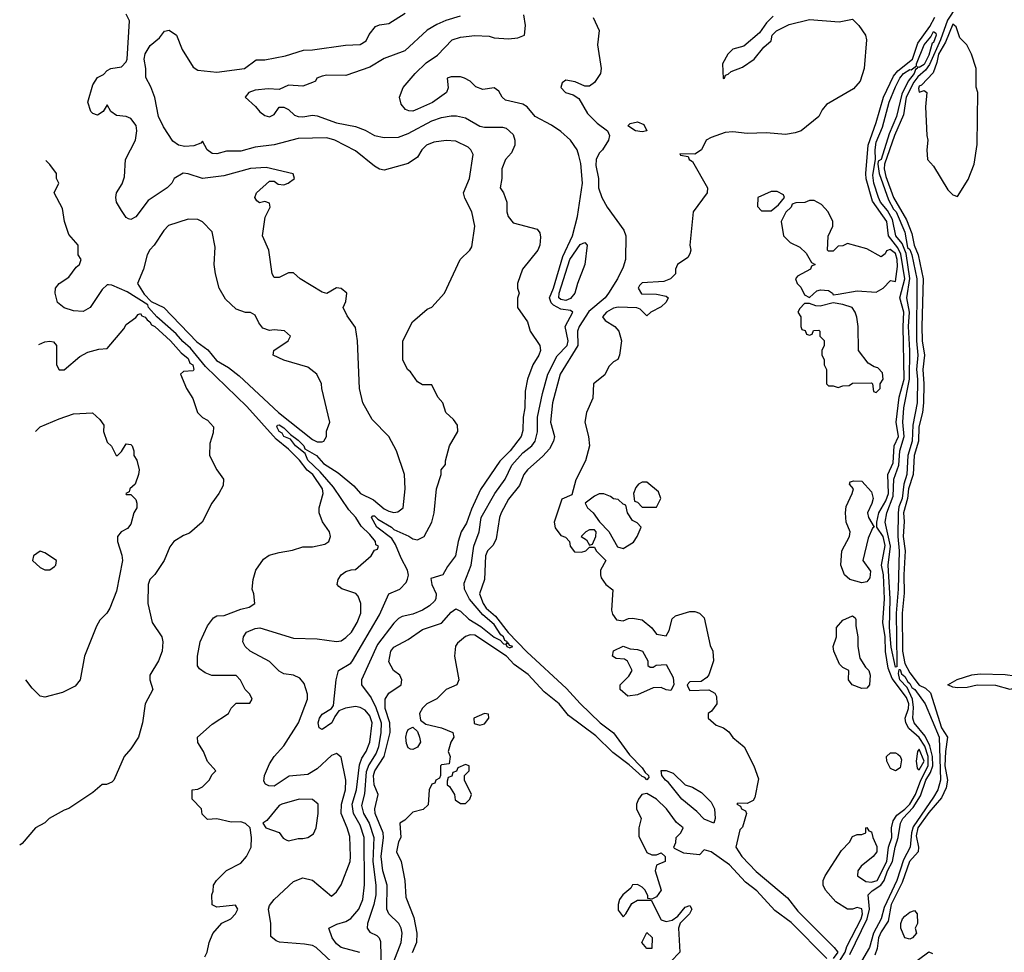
# Model space of a CAD drawing. Header units: inches. Extents: x 2348341 to 2479810, y 460419 to 613669.
# Tile 304 of 656: x 2350344 to 2354466, y 574249 to 578155. Entities that reach past the tile are written whole.
import ezdxf

# ---------------------------------------------------------------- set-up
doc = ezdxf.new("R2010")
doc.units = ezdxf.units.IN
doc.header["$MEASUREMENT"] = 0
doc.layers.add('C3557', color=7, linetype='Continuous')

msp = doc.modelspace()

# ---------------------------------------------------------------- linework, layer by layer
at = {"layer": 'C3557', "color": 2}
for points, elevation in [([(2354265, 578210), (2354227.5, 578152.5), (2354198.6, 578070), (2354153.2, 577966.8), (2354136.5, 577943.5), (2354104.4, 577915.6), (2354086.8, 577893.2), (2354055.3, 577830), (2354043.1, 577756.9), (2354006.1, 577670), (2353964.8, 577550), (2353963.3, 577530), (2353970, 577498.4), (2354002.2, 577410), (2354056.3, 577316.3), (2354079.1, 577259.1), (2354087.8, 577210), (2354105.5, 577170), (2354126.6, 577070), (2354120.4, 576870), (2354121.4, 576810), (2354131.3, 576750), (2354124.8, 576690), (2354129.4, 576630), (2354127.5, 576550), (2354123, 576510), (2354107.5, 576450), (2354106.7, 576390), (2354088.1, 576330), (2354084.2, 576250), (2354064.1, 576190), (2354061.1, 576150), (2354043.4, 576090), (2354046.7, 576053.3), (2354042.2, 575990), (2354051, 575930), (2354044.8, 575830), (2354046.2, 575753.8), (2354038.3, 575670), (2354040.1, 575510), (2354050, 575459.3), (2354070, 575419.7), (2354110, 575368.2), (2354135.3, 575355.2), (2354156.2, 575336.2), (2354203.2, 575190), (2354228.3, 575150), (2354218.9, 575090), (2354217.2, 575030), (2354228, 574970), (2354222.4, 574937.6), (2354203.1, 574896.9), (2354150, 574835.3), (2354103.8, 574770), (2354096.9, 574736.9), (2354106.2, 574690), (2354104.9, 574670), (2354069.4, 574630), (2354037.9, 574542.1), (2353992.5, 574450), (2353979.8, 574380.2), (2353950, 574335.8), (2353939.3, 574310), (2353934, 574266), (2353923.2, 574236.8)], 66), ([(2351650, 574209.3), (2351585.2, 574270), (2351570, 574277.6), (2351536.3, 574283.7), (2351432.5, 574292.5), (2351417.2, 574297.2), (2351395.3, 574315.3), (2351396, 574370), (2351385.1, 574430), (2351390, 574444.7), (2351410, 574471), (2351490, 574546), (2351530, 574561), (2351570, 574551.3), (2351650, 574484.7), (2351670, 574502), (2351690, 574532), (2351727, 574630), (2351729.5, 574650), (2351725.6, 574734.4), (2351715.6, 574770), (2351689.6, 574830), (2351691.1, 574870), (2351708, 574930), (2351709.6, 574970), (2351690, 575066), (2351670, 575082), (2351650, 575074), (2351590, 575018), (2351550, 574994), (2351472.5, 574987.5), (2351410, 574945.6), (2351386.8, 574946.8), (2351372.9, 574952.9), (2351366.3, 574966.3), (2351369.3, 574989.3), (2351390, 575038), (2351409.3, 575070), (2351450, 575113.4), (2351511.6, 575210), (2351549.3, 575309.3), (2351549.5, 575330), (2351534.9, 575374.9), (2351517.2, 575397.2), (2351490, 575409.5), (2351450, 575415.6), (2351430, 575427.3), (2351390, 575466.6), (2351308.7, 575510), (2351288.7, 575530), (2351279, 575550), (2351281.2, 575570), (2351294, 575590), (2351330, 575605.5), (2351350, 575608), (2351490, 575564.9), (2351590, 575562.4), (2351670, 575550.6), (2351690, 575554), (2351710, 575567.7), (2351733.6, 575590), (2351756.3, 575630), (2351771.6, 575670), (2351772, 575710), (2351760.9, 575740.9), (2351751.9, 575751.9), (2351692.1, 575772.1), (2351680.7, 575780.7), (2351673.2, 575790), (2351677.2, 575810), (2351689.6, 575830.4), (2351710, 575844), (2351731.3, 575851.3), (2351750, 575852), (2351815.3, 575910), (2351830, 575934), (2351842, 575938), (2351846, 575950), (2351835.3, 575955.3), (2351833.2, 575970), (2351810, 575999.3), (2351773.3, 576033.3), (2351751.6, 576070), (2351721.6, 576101.6), (2351657.8, 576197.8), (2351601.5, 576261.5), (2351551.1, 576310), (2351538.7, 576338.7), (2351498.7, 576370), (2351477.5, 576397.5), (2351449.8, 576410), (2351443.1, 576423.1), (2351429.8, 576430), (2351420.7, 576450), (2351423.5, 576456.5), (2351430, 576457.6), (2351450, 576445.5), (2351477.7, 576417.7), (2351510, 576394.6), (2351533.1, 576370), (2351538.4, 576358.4), (2351586.4, 576330), (2351616.4, 576296.4), (2351677.7, 576257.7), (2351743.1, 576203.1), (2351770.5, 576170), (2351824.6, 576144.6), (2351870, 576107), (2351890, 576097.1), (2351910, 576090.6), (2351926.8, 576093.2), (2351949.2, 576110), (2351958.4, 576190), (2351954.5, 576250), (2351922, 576350), (2351889.4, 576409.4), (2351820.1, 576480.1), (2351781.2, 576550), (2351766, 576610), (2351758, 576810), (2351750, 576866), (2351714.6, 576914.6), (2351698, 576950), (2351710, 576974), (2351713.2, 577010), (2351690, 577029.2), (2351670, 577032), (2351630, 577008), (2351610, 577014), (2351518, 577070), (2351490, 577095.3), (2351470, 577095.3), (2351430, 577075.3), (2351410, 577075.3), (2351401.2, 577090), (2351386.6, 577190), (2351361.2, 577250), (2351372.5, 577327.5), (2351392.7, 577370), (2351390, 577386), (2351370, 577394), (2351348.4, 577388.4), (2351336.4, 577396.4), (2351328.7, 577410), (2351335.3, 577430), (2351390, 577478), (2351410, 577478), (2351426.2, 577466.2), (2351450, 577463.8), (2351468.7, 577470), (2351494, 577490), (2351488.7, 577508.7), (2351376, 577536), (2351310, 577532.3), (2351198.8, 577501.2), (2351110, 577489.4), (2351050, 577509.2), (2351028.1, 577511.9), (2350991.3, 577490), (2350981, 577470), (2350961, 577450), (2350882.5, 577397.5), (2350830, 577328.7), (2350810, 577318), (2350800.4, 577320.4), (2350790, 577326), (2350770, 577355.3), (2350749.3, 577390), (2350746.6, 577410), (2350749.4, 577430), (2350772.7, 577467.3), (2350783.2, 577496.8), (2350786.6, 577570), (2350829.4, 577650.6), (2350835.1, 577690), (2350831.8, 577711.8), (2350810, 577741.2), (2350790, 577749.3), (2350750, 577754), (2350726, 577770), (2350710, 577798), (2350694, 577770), (2350670, 577755.3), (2350650, 577762), (2350642, 577770), (2350629, 577810), (2350650, 577882), (2350670, 577912), (2350695.3, 577924.7), (2350710, 577942), (2350726, 577950), (2350770, 577957.3), (2350790, 577978.8), (2350794.7, 577990), (2350804.5, 578150), (2350790, 578178)], 90), ([(2351768.1, 574248.1), (2351690, 574269.6), (2351670, 574284.5), (2351652.3, 574310), (2351638, 574350), (2351672.3, 574367.7), (2351710, 574378), (2351730, 574390.5), (2351764.2, 574430), (2351780.5, 574470), (2351788.1, 574531.9), (2351786.4, 574730), (2351770, 574782), (2351740.9, 574830), (2351736.5, 574870), (2351754.2, 574930), (2351766, 575034), (2351777.1, 575062.9), (2351795.1, 575090), (2351809.5, 575129.5), (2351819.2, 575210), (2351810, 575239.5), (2351790, 575263.6), (2351770, 575275.1), (2351750, 575278.4), (2351708.1, 575271.9), (2351679.6, 575260.4), (2351662.8, 575237.2), (2351650.8, 575210), (2351610, 575182), (2351598, 575190), (2351594, 575210), (2351599.3, 575230), (2351610, 575246), (2351649.2, 575270.8), (2351657.2, 575282.8), (2351669.4, 575390.6), (2351679, 575430), (2351730, 575460.7), (2351738, 575470), (2351850, 575662.8), (2351889.6, 575750.4), (2351935.3, 575770), (2351961.5, 575798.5), (2351967.7, 575812.3), (2351971.8, 575828.2), (2351967.1, 575850), (2351940.4, 575900.4), (2351917.5, 575957.5), (2351902.3, 575982.3), (2351839.7, 576030), (2351817.2, 576070), (2351822.5, 576077.5), (2351830, 576077.1), (2351843.7, 576063.7), (2351900.4, 576030), (2351910, 576019.3), (2351972.6, 575992.6), (2351990, 575980.4), (2352010, 575977.1), (2352037.2, 575990), (2352069.4, 576050.6), (2352079.3, 576090), (2352089.3, 576190.7), (2352108.7, 576250), (2352108.7, 576270), (2352127.3, 576292.7), (2352127.3, 576307.3), (2352144, 576370), (2352178, 576430), (2352176.4, 576456.4), (2352160.4, 576480.4), (2352128, 576510), (2352115.3, 576550), (2352094.6, 576574.6), (2352070, 576626), (2352030, 576626), (2352010, 576638), (2351980.4, 576680.4), (2351968, 576690), (2351948, 576730), (2351948.7, 576810), (2351988, 576890), (2352050, 576942), (2352069, 576951), (2352122, 577010), (2352188.7, 577150), (2352228.7, 577190), (2352236.5, 577203.5), (2352249.2, 577290), (2352237.2, 577350), (2352207.2, 577407.2), (2352202.7, 577430), (2352227, 577490), (2352242.7, 577590), (2352233.2, 577610), (2352221.2, 577621.2), (2352170, 577646), (2352130, 577649.4), (2352077.5, 577642.5), (2352046.8, 577630), (2352027.3, 577610), (2352010, 577579), (2351970, 577553.2), (2351870, 577524), (2351850, 577528.7), (2351830, 577541.2), (2351750, 577606), (2351664, 577650), (2351630, 577659.6), (2351510, 577657), (2351408.9, 577631.1), (2351330, 577621.6), (2351270, 577604.2), (2351210, 577603.7), (2351170, 577593.2), (2351150, 577594), (2351128.7, 577610), (2351110, 577646), (2351102, 577638), (2351073.7, 577626.3), (2351035.9, 577624.1), (2351009.6, 577629.6), (2350985.4, 577645.4), (2350946.5, 577706.5), (2350925.1, 577750), (2350910, 577828.7), (2350893.4, 577873.4), (2350872.5, 577912.5), (2350872.3, 577950), (2350865.6, 577990), (2350870, 578011.3), (2350890, 578046), (2350930, 578078.8), (2350950, 578106.8), (2350970, 578110.6), (2351000.7, 578090), (2351024, 578030), (2351070, 577956), (2351090, 577944), (2351170, 577934.8), (2351286, 577950), (2351334, 577986), (2351370, 577986.8), (2351457, 578003), (2351532.7, 578027.3), (2351570, 578028), (2351707.5, 578047.5), (2351769.4, 578050.6), (2351794.2, 578065.8), (2351807.6, 578092.4), (2351834.2, 578125.8), (2351850, 578133.4), (2351890, 578138.8), (2351958, 578182)], 86), ([(2352188.7, 578170), (2352128.2, 578151.8), (2352090, 578134.9), (2352049.7, 578110.3), (2351956.1, 578023.9), (2351870, 577992.7), (2351810, 577955.8), (2351710, 577920.5), (2351630, 577922.8), (2351610, 577918.8), (2351588.7, 577910), (2351582, 577898), (2351570, 577891.3), (2351530, 577876), (2351470, 577881), (2351430, 577862), (2351384.7, 577864.7), (2351330, 577859.3), (2351304, 577850), (2351288.7, 577830), (2351331.7, 577791.7), (2351349.4, 577769.4), (2351370, 577754), (2351390, 577748), (2351410, 577758), (2351430, 577788), (2351450, 577788.7), (2351470, 577779), (2351494.8, 577754.8), (2351509.5, 577749.5), (2351530, 577747.3), (2351570, 577755.1), (2351590, 577752.7), (2351670, 577722.4), (2351750, 577707.3), (2351790, 577692), (2351830, 577669.5), (2351870, 577660.9), (2351930, 577662.9), (2351970, 577677.6), (2352070, 577731.8), (2352110, 577745.6), (2352150, 577752), (2352172.1, 577752.1), (2352210, 577743.7), (2352270.8, 577709.2), (2352290, 577705.2), (2352364.7, 577704.7), (2352380.2, 577700.2), (2352410, 577674), (2352417.2, 577650), (2352417.2, 577630), (2352403.1, 577596.9), (2352378, 577570), (2352362, 577530), (2352362, 577490), (2352355.3, 577450), (2352369.1, 577429.1), (2352384, 577390), (2352384, 577350), (2352389, 577330), (2352410, 577304), (2352510, 577278), (2352522, 577262), (2352524.7, 577244.7), (2352521.2, 577210), (2352512.7, 577190), (2352449, 577110), (2352428.7, 577050), (2352428.7, 577030), (2352435.3, 577010), (2352428.4, 576988.4), (2352428.7, 576950), (2352469.2, 576890), (2352481.2, 576850), (2352520.9, 576790), (2352523.7, 576770), (2352518, 576750), (2352492.7, 576710), (2352469.2, 576650), (2352460.2, 576599.8), (2352459.3, 576530), (2352451.8, 576490), (2352450, 576434), (2352442.9, 576410), (2352397.4, 576350), (2352354.1, 576305.9), (2352272.8, 576187.2), (2352235.1, 576104.9), (2352213.9, 576046.1), (2352191.8, 576010), (2352179.6, 575970), (2352169.2, 575910), (2352135.3, 575864.7), (2352116, 575830), (2352065.4, 575814.6), (2352069.6, 575790), (2352087.6, 575750), (2352086.6, 575730), (2352080.1, 575719.9), (2352060.1, 575699.9), (2352030, 575681.6), (2351990, 575666), (2351944.7, 575655.3), (2351930, 575647.7), (2351910, 575627.7), (2351841.4, 575538.6), (2351774.5, 575390), (2351775.1, 575370), (2351814.9, 575314.9), (2351834.6, 575274.6), (2351857, 575210), (2351856.5, 575170), (2351846.2, 575110), (2351836.7, 575083.2), (2351806.1, 575033.9), (2351795.2, 575004.8), (2351787.3, 574912.7), (2351775.6, 574864.4), (2351783.5, 574830), (2351807.8, 574790), (2351826.8, 574730), (2351822.6, 574630), (2351835.3, 574530), (2351835.3, 574490), (2351827.3, 574450), (2351800.7, 574370), (2351799.3, 574350), (2351810, 574334), (2351839.5, 574319.5), (2351849, 574310), (2351854, 574294), (2351857.6, 574170)], 82), ([(2351909.8, 574210.2), (2351941.3, 574290), (2351944.7, 574330), (2351941.3, 574350), (2351931.5, 574370), (2351889.5, 574410), (2351881.6, 574430), (2351882.3, 574530), (2351864.5, 574590), (2351857.2, 574650), (2351867.6, 574730), (2351866.2, 574750), (2351832.6, 574830), (2351831.5, 574850), (2351845.1, 574910), (2351827.6, 574950), (2351825.3, 574990), (2351831, 575010), (2351869.8, 575070), (2351894.5, 575170), (2351893.5, 575210), (2351874, 575270), (2351874.5, 575310), (2351890, 575334), (2351941.2, 575370), (2351944, 575390), (2351935.3, 575410), (2351909, 575430), (2351890, 575466), (2351898, 575510), (2351910, 575526.8), (2351970, 575559.1), (2352030, 575601.6), (2352110, 575628.2), (2352150, 575673.4), (2352170, 575688.2), (2352190, 575678), (2352224.3, 575644.3), (2352274.3, 575614.3), (2352330, 575569.2), (2352355.8, 575555.8), (2352370, 575541.3), (2352379.9, 575539.9), (2352383.8, 575530), (2352395.3, 575524.7), (2352408.7, 575530), (2352394, 575534), (2352390, 575544), (2352380.4, 575540.4), (2352386, 575550), (2352375.3, 575555.3), (2352369.5, 575570), (2352358.4, 575578.4), (2352330, 575621.5), (2352282.7, 575662.7), (2352227.6, 575727.6), (2352206.6, 575770), (2352204.2, 575795.8), (2352234.3, 575870), (2352245.1, 575950), (2352267.8, 576010), (2352275.8, 576070), (2352332.8, 576170), (2352376.3, 576230), (2352404, 576290), (2352450, 576340.3), (2352487.6, 576370), (2352501.6, 576390), (2352511.2, 576428.8), (2352512.4, 576490), (2352532.8, 576590), (2352555.6, 576670), (2352593.4, 576746.6), (2352635.3, 576790), (2352639.8, 576810), (2352627, 576870), (2352659.3, 576930), (2352650, 576937), (2352610, 576942.6), (2352578.7, 576958.7), (2352568.9, 576968.9), (2352562.2, 576990), (2352578.4, 577030), (2352617.5, 577162.5), (2352658.4, 577250), (2352679.5, 577330), (2352700.5, 577470), (2352692.8, 577552.8), (2352685.4, 577585.4), (2352677.2, 577610), (2352649.2, 577650), (2352610, 577686), (2352570, 577713.2), (2352502, 577750), (2352468.7, 577790), (2352450, 577801.2), (2352378, 577818), (2352364, 577830), (2352350, 577855.3), (2352330, 577869), (2352282.5, 577862.5), (2352254.2, 577874.2), (2352230, 577898), (2352206, 577910), (2352190, 577915.3), (2352150, 577915.3), (2352134, 577910), (2352138, 577870), (2352131, 577850), (2352071.8, 577808.2), (2352010, 577779.6), (2351990, 577772), (2351972.5, 577772.5), (2351959.3, 577779.3), (2351940.9, 577800.9), (2351934, 577830), (2351949.1, 577870.9), (2351999, 577930), (2352045.8, 577974.2), (2352093.8, 578006.2), (2352154, 578070), (2352190, 578081.6), (2352250, 578088.2), (2352310, 578085.5), (2352330, 578079.1), (2352390, 578074), (2352430, 578078.8), (2352458, 578090), (2352462, 578130), (2352454.6, 578174.6)], 78), ([(2352744.5, 578164.5), (2352769.3, 578110), (2352762.9, 578050), (2352778, 577950), (2352775.3, 577930), (2352750, 577891.3), (2352730, 577876), (2352710, 577876), (2352670, 577894), (2352630, 577901), (2352615.3, 577890), (2352609.3, 577870.7), (2352628.7, 577850), (2352660.7, 577840.7), (2352684.2, 577824.2), (2352721.3, 577761.3), (2352761.1, 577721.1), (2352805.2, 577690), (2352813.2, 577670), (2352809, 577650), (2352784, 577610), (2352770, 577596), (2352758, 577570), (2352755.5, 577544.5), (2352767.3, 577490), (2352767, 577450), (2352781.2, 577410), (2352804, 577370), (2352873.8, 577273.8), (2352880.9, 577250), (2352879.5, 577150), (2352870, 577118), (2352846, 577070), (2352809.4, 577010), (2352794.5, 576990), (2352727.2, 576932.8), (2352686, 576870), (2352678.5, 576850), (2352681.1, 576790), (2352607.1, 576670), (2352574.5, 576550), (2352566.6, 576470), (2352582.9, 576410), (2352578.4, 576390), (2352561.7, 576358.3), (2352533.5, 576326.5), (2352469.4, 576270), (2352455.1, 576250), (2352436.3, 576203.7), (2352390, 576146.8), (2352359.5, 576090), (2352352.7, 576070), (2352339.1, 575980.9), (2352326.2, 575953.8), (2352302.9, 575930), (2352294, 575910), (2352289.6, 575810), (2352269.6, 575750), (2352284.4, 575710), (2352296.9, 575690), (2352336.5, 575656.5), (2352389, 575589), (2352467.3, 575507.3), (2352633.6, 575353.6), (2352690, 575291.9), (2352774.7, 575210), (2352830, 575168.4), (2352897, 575077), (2352950, 575021.6), (2352962, 575002), (2352976.3, 574990), (2352978, 574982), (2352970, 574971), (2352961.6, 574981.6), (2352950, 574985.3), (2352894.8, 575034.8), (2352826.7, 575086.7), (2352755.9, 575155.9), (2352640.9, 575240.9), (2352602.7, 575290), (2352540.1, 575340.1), (2352473, 575413), (2352414.1, 575454.1), (2352382.6, 575490), (2352250, 575577.3), (2352230, 575578.8), (2352210, 575571.3), (2352176.4, 575543.6), (2352168.4, 575531.6), (2352163.7, 575490), (2352182.7, 575390), (2352174, 575370), (2352129, 575350), (2352090, 575311), (2352048, 575290), (2352030, 575272), (2352018, 575250), (2352022, 575222), (2352044.7, 575204.7), (2352110, 575189.2), (2352158, 575170), (2352162, 575150), (2352148.7, 575130), (2352138, 575090), (2352146, 575070), (2352142, 575038), (2352110, 575034), (2352106, 575030), (2352106, 574990), (2352102, 574978), (2352086, 574970), (2352082, 574958), (2352070, 574954), (2352058, 574930), (2352053.6, 574866.4), (2352032.9, 574847.1), (2351990, 574836), (2351956.6, 574803.4), (2351935.3, 574790), (2351939, 574730), (2351930, 574712), (2351921.2, 574670), (2351941.2, 574630), (2351956, 574550), (2351960.1, 574480.1), (2351994.8, 574394.8), (2352006, 574330), (2352005.6, 574290), (2351987.3, 574247.3)], 74), ([(2353498, 578170), (2353470, 578142), (2353440.4, 578099.6), (2353376, 578044), (2353329.3, 578030.7), (2353308, 578010), (2353286, 577970), (2353288.7, 577908.7), (2353294, 577910), (2353298, 577922), (2353310, 577926), (2353322, 577938), (2353370, 577955.3), (2353418, 577990), (2353459.6, 578040.4), (2353490, 578066), (2353494, 578090), (2353511.6, 578108.4), (2353565.4, 578134.6), (2353650, 578155.1), (2353774.4, 578145.6), (2353830, 578157.2), (2353857.2, 578130), (2353884, 578090), (2353889, 578070), (2353879, 577950), (2353862, 577898), (2353834.2, 577865.8), (2353720.9, 577799.1), (2353702.7, 577777.3), (2353688.7, 577750), (2353615.3, 577690), (2353590, 577680.7), (2353550, 577674), (2353470, 577681.3), (2353390, 577678), (2353330, 577685.5), (2353297.5, 577682.5), (2353238, 577662), (2353218, 577650), (2353198, 577610), (2353170, 577592), (2353107.3, 577592.7), (2353110, 577588), (2353142, 577582), (2353146, 577570), (2353160.4, 577560.4), (2353224, 577450), (2353222, 577430), (2353164, 577350), (2353148.7, 577210), (2353153.2, 577190), (2353150, 577174), (2353140.4, 577159.6), (2353098, 577130), (2353088.7, 577110), (2353088.7, 577090), (2353068.7, 577070), (2353040.9, 577059.1), (2352950, 577052.2), (2352938.6, 577041.4), (2352933.2, 577030), (2352946.9, 577006.9), (2353010, 577006), (2353050, 576997.2), (2353059, 576990), (2353050, 576972), (2353030, 576952), (2352986, 576930), (2352970, 576914), (2352942, 576942), (2352927.9, 576947.9), (2352850, 576951.6), (2352830, 576946.4), (2352800.9, 576930), (2352784, 576910), (2352795.1, 576895.1), (2352836, 576870), (2352852, 576850), (2352862.7, 576810), (2352855.3, 576750), (2352848.4, 576731.6), (2352830, 576722), (2352810, 576702), (2352792.9, 576667.1), (2352746.6, 576630), (2352744, 576570), (2352717.2, 576510), (2352709.4, 576470), (2352725.2, 576410), (2352729.3, 576370), (2352712, 576308), (2352671.6, 576228.4), (2352655.1, 576164.9), (2352613.6, 576146.4), (2352581.2, 576050), (2352586.3, 576026.3), (2352610, 575995.3), (2352628.4, 575988.4), (2352646, 575970), (2352648, 575950), (2352666.3, 575926.3), (2352695.3, 575924.7), (2352714, 575930), (2352730, 575946), (2352750, 575946), (2352758, 575930), (2352798, 575890), (2352775.3, 575850), (2352775.3, 575830), (2352778, 575818), (2352798, 575790), (2352827.3, 575767.3), (2352822, 575682), (2352825.6, 575665.6), (2352842, 575642), (2352870, 575638), (2352892.7, 575647.3), (2352910, 575648), (2352950, 575642), (2352990, 575608), (2353010, 575582), (2353050, 575575.3), (2353063.5, 575596.5), (2353074.8, 575645.2), (2353090, 575659), (2353150, 575677.2), (2353170, 575677.2), (2353190, 575669), (2353209, 575650), (2353234.5, 575534.5), (2353245.2, 575510), (2353249, 575470), (2353228.9, 575411.1), (2353220.4, 575399.6), (2353196.4, 575383.6), (2353150, 575382), (2353138, 575370), (2353140.4, 575360.4), (2353150, 575346), (2353228.4, 575348.4), (2353254.6, 575334.6), (2353260.4, 575320.4), (2353262, 575290), (2353240.4, 575259.6), (2353226, 575250), (2353226, 575230), (2353260.2, 575200.2), (2353290, 575188.7), (2353312.5, 575172.5), (2353329.5, 575149.5), (2353377.2, 575110), (2353417.2, 575030), (2353436.5, 574976.5), (2353422, 574898), (2353414.6, 574885.4), (2353390, 574872), (2353350, 574874), (2353346, 574870), (2353362, 574862), (2353366, 574850), (2353382, 574842), (2353386, 574830), (2353370, 574774), (2353358, 574762), (2353342.6, 574690), (2353366.9, 574650), (2353427.3, 574587.3), (2353557.7, 574477.7), (2353601.4, 574421.4), (2353754, 574270), (2353768.4, 574250), (2353750, 574223.2)], 70), ([(2353762.5, 574190), (2353799.9, 574250), (2353806.8, 574273.2), (2353866.2, 574390), (2353871.8, 574410), (2353870, 574431.8), (2353850, 574436.9), (2353830, 574429.6), (2353810, 574429.4), (2353760.1, 574460.1), (2353716.9, 574510), (2353707.6, 574530), (2353707.6, 574550), (2353716.3, 574570), (2353784.6, 574675.4), (2353817.2, 574710), (2353830, 574734), (2353850, 574742), (2353870, 574742), (2353886, 574750), (2353886, 574770), (2353890, 574772), (2353898, 574758), (2353910, 574754), (2353914.8, 574730), (2353931.9, 574691.9), (2353932, 574670), (2353916.4, 574650), (2353866, 574610), (2353852.7, 574590), (2353850.7, 574570), (2353886.3, 574546.3), (2353910, 574542.9), (2353933, 574550), (2353973.4, 574630), (2353980.3, 574690), (2353994.7, 574730), (2353993.5, 574770), (2354000, 574800), (2354016, 574824), (2354050, 574848.8), (2354070.4, 574870), (2354093.7, 574910), (2354115.7, 574970), (2354146.6, 575030), (2354146.6, 575070), (2354133, 575113), (2354110, 575148.9), (2354066.4, 575186.4), (2354053.8, 575210), (2354050.6, 575230), (2354064.9, 575270), (2354066.3, 575290), (2354056.3, 575316.3), (2353995.9, 575395.9), (2353979.4, 575439.4), (2353968.6, 575508.6), (2353967, 575570), (2353957.6, 575630), (2353964.7, 575730), (2353959.5, 575830), (2353951.9, 575870), (2353967.3, 575952.7), (2353958.4, 575990), (2353932.2, 576030), (2353931.9, 576050), (2353941, 576090), (2353970, 576139.6), (2353980.7, 576170), (2353978.5, 576250), (2354000.5, 576299.5), (2354004.2, 576370), (2354022.6, 576410), (2354012.6, 576470), (2354025.9, 576574.1), (2354046.6, 576650), (2354041.9, 576870), (2354045.2, 576930), (2354028.8, 576990), (2354048.8, 577070), (2354032.2, 577172.2), (2354019.4, 577199.4), (2353980.7, 577250), (2353973.5, 577310), (2353914.5, 577394.5), (2353887.8, 577487.8), (2353886.3, 577510), (2353895.9, 577630), (2353930, 577724.9), (2353960.7, 577830), (2354002, 577918), (2354019.6, 577940.4), (2354081.5, 577990), (2354104, 578056), (2354154, 578126), (2354175.3, 578164.7)], 66), ([(2351119, 574230), (2351129, 574250), (2351137.2, 574290), (2351152.5, 574327.5), (2351190, 574371.3), (2351228, 574390), (2351248, 574410), (2351258, 574430), (2351247.3, 574447.3), (2351170, 574438), (2351150, 574448), (2351148.7, 574490), (2351154.6, 574505.4), (2351155.3, 574530), (2351168, 574550), (2351210, 574592), (2351270, 574622), (2351293.2, 574650), (2351312.7, 574690), (2351314, 574730), (2351308.7, 574770), (2351290, 574788.7), (2351270, 574796), (2351230, 574794), (2351170, 574808), (2351130, 574806), (2351108.4, 574828.4), (2351106, 574850), (2351066, 574890), (2351066, 574930), (2351090, 574932), (2351110, 574942), (2351138, 574970), (2351150, 574994), (2351166, 575010), (2351130, 575048), (2351114, 575090), (2351090, 575128), (2351089, 575150), (2351150, 575204.7), (2351218, 575250), (2351230, 575272), (2351250, 575292), (2351307.3, 575292.7), (2351318, 575310), (2351308, 575330), (2351288, 575350), (2351268.9, 575388.9), (2351250, 575408), (2351148.9, 575408.9), (2351120.2, 575420.2), (2351096.4, 575436.4), (2351089, 575449), (2351089.2, 575489.2), (2351099.5, 575550), (2351130, 575616), (2351155.3, 575650), (2351170, 575658.8), (2351200.2, 575659.8), (2351270, 575686.8), (2351304.7, 575695.3), (2351328, 575710), (2351324, 575750), (2351317.2, 575770), (2351321.2, 575810), (2351333.2, 575850), (2351364.7, 575895.3), (2351388.1, 575911.9), (2351430, 575923.8), (2351486.8, 575933.2), (2351530, 575947.3), (2351570, 575948), (2351622, 575958), (2351639, 575970), (2351645.2, 575990), (2351641.2, 576010), (2351612.5, 576052.5), (2351597.2, 576090), (2351597.2, 576110), (2351615.1, 576170), (2351611.5, 576190), (2351570.8, 576250), (2351547.9, 576267.9), (2351515.8, 576310), (2351470, 576356.8), (2351418.4, 576398.4), (2351295, 576535), (2351122.6, 576702.6), (2351058.7, 576778.7), (2351026.7, 576806.7), (2350999.1, 576839.1), (2350918.3, 576910), (2350884, 576950), (2350880.2, 576960.2), (2350794.6, 577014.6), (2350730, 577042.7), (2350716, 577044), (2350710, 577044), (2350690, 577025.2), (2350638.8, 576950), (2350610, 576933.2), (2350570, 576935.3), (2350530, 576948.7), (2350502, 576970), (2350493.2, 577010), (2350494, 577030), (2350509, 577050), (2350550, 577076), (2350580.9, 577119.1), (2350595.3, 577130), (2350602, 577150), (2350588.7, 577170), (2350589, 577210), (2350550, 577255.3), (2350532.3, 577310), (2350523.7, 577363.7), (2350488.7, 577430), (2350508, 577470), (2350498, 577490), (2350498, 577510), (2350470, 577548), (2350453.3, 577564.6)], 94), ([(2350424.1, 576795.3), (2350450, 576806), (2350470, 576809.2), (2350485.2, 576805.2), (2350499, 576790), (2350498, 576710), (2350510, 576688), (2350530, 576689), (2350595.9, 576744.1), (2350630, 576762.7), (2350675.3, 576775.3), (2350710, 576778), (2350779.8, 576860.2), (2350790, 576878), (2350830, 576908), (2350839.6, 576920.4), (2350850, 576924), (2350855.3, 576915.3), (2350870, 576909.3), (2350877.3, 576897.3), (2350889.3, 576890), (2350896.6, 576876.6), (2350910, 576869.5), (2350975.8, 576810), (2351020.1, 576760.1), (2351050, 576736.2), (2351057, 576717), (2351068.7, 576710), (2351073.2, 576690), (2351070, 576684.7), (2351030, 576682), (2351018, 576670), (2351042, 576610), (2351068.9, 576568.9), (2351089, 576510), (2351110, 576488.7), (2351130, 576478), (2351155.3, 576450), (2351154.6, 576425.4), (2351140.2, 576379.8), (2351139, 576330), (2351169.1, 576269.1), (2351198, 576230), (2351196.4, 576203.6), (2351178, 576170), (2351148, 576130), (2351108.7, 576050), (2351055.5, 576004.5), (2351030, 575994.8), (2350989, 575970), (2350972.5, 575947.5), (2350949.3, 575890.7), (2350910, 575832), (2350888.7, 575810), (2350882, 575790), (2350881.2, 575710), (2350899.3, 575630), (2350939, 575570), (2350944, 575550), (2350941.2, 575510), (2350925.2, 575470), (2350889, 575410), (2350888.7, 575390), (2350902, 575350), (2350869, 575290), (2350859, 575210), (2350842, 575150), (2350810, 575102), (2350782, 575070), (2350738, 574970), (2350730, 574962), (2350707.3, 574952.7), (2350690, 574952), (2350650, 574918), (2350550, 574851.3), (2350530, 574844.7), (2350468, 574810), (2350448.9, 574791.1), (2350410, 574771.3), (2350354.8, 574705.2), (2350344.3, 574697.7)], 98), ([(2350410.2, 576430.6), (2350430, 576449.2), (2350510, 576484), (2350570, 576504), (2350648.4, 576508.4), (2350680.4, 576480.4), (2350696.4, 576456.4), (2350695.3, 576430), (2350710, 576386), (2350728.7, 576368.7), (2350748, 576330), (2350754, 576330), (2350770, 576346), (2350790, 576378), (2350810, 576375.3), (2350815.3, 576370), (2350822, 576350), (2350822, 576330), (2350834, 576310), (2350844, 576270), (2350842, 576250), (2350828, 576210), (2350806, 576190), (2350802, 576178), (2350788, 576170), (2350790, 576166), (2350810, 576166), (2350830, 576146), (2350835.3, 576130), (2350834, 576110), (2350822, 576090), (2350810, 576042), (2350795.5, 576024.5), (2350769.3, 576010.7), (2350754, 575990), (2350754, 575970), (2350772.3, 575912.3), (2350774.5, 575890), (2350750, 575762), (2350721.2, 575690), (2350709, 575670), (2350680.1, 575639.9), (2350665.4, 575614.6), (2350616, 575490), (2350597.2, 575390), (2350576.6, 575363.4), (2350523.3, 575336.7), (2350450, 575318), (2350430, 575322), (2350395.9, 575355.9), (2350370.6, 575390.1)], 102), ([(2353819.6, 574240.4), (2353891.4, 574390), (2353901.7, 574430), (2353896, 574490), (2353912.7, 574507.3), (2353949.4, 574530.6), (2353963.4, 574550), (2353977, 574590), (2353998.1, 574630), (2354008.6, 574690), (2354021.9, 574730), (2354030.7, 574790), (2354040.6, 574810), (2354084, 574856), (2354114.8, 574905.2), (2354137.5, 574970), (2354157.3, 575002.7), (2354166.4, 575030), (2354165.6, 575070), (2354154.5, 575114.5), (2354133.9, 575154), (2354089, 575210), (2354082.2, 575230), (2354085.8, 575274.2), (2354082, 575310), (2354058.9, 575358.9), (2354029.1, 575390), (2354023.5, 575416.5), (2354026, 575434), (2354030, 575433.4), (2354035.5, 575415.5), (2354050, 575404.9), (2354061.4, 575381.4), (2354070, 575375.6), (2354078.6, 575358.6), (2354091, 575350), (2354135, 575290), (2354192.7, 575150), (2354199, 574970), (2354187.5, 574930), (2354170, 574899.1), (2354084.8, 574775.2), (2354077.5, 574750), (2354071.7, 574690), (2354043.7, 574636.3), (2354015.8, 574550), (2353963.3, 574436.7), (2353950.1, 574390), (2353918.6, 574330), (2353902, 574270), (2353867.4, 574212.6)], 62), ([(2353723.1, 574223.1), (2353573.8, 574373.8), (2353504.6, 574424.6), (2353430, 574506.3), (2353382.7, 574542.7), (2353315.1, 574615.1), (2353238.8, 574670), (2353210, 574678), (2353190, 574658), (2353124.9, 574664.9), (2353084.7, 574684.7), (2353082, 574690), (2353091.3, 574708.7), (2353092, 574730), (2353112, 574750), (2353121, 574770), (2353093.1, 574793.1), (2353052.4, 574850), (2353010, 574891.3), (2352970, 574914), (2352949, 574910), (2352934, 574890), (2352926, 574870), (2352926, 574850), (2352946, 574810), (2352935.3, 574770), (2352936.4, 574736.4), (2352970, 574668), (2352990, 574658), (2353010, 574658), (2353030, 574666), (2353046, 574650), (2353046, 574630), (2353010, 574614), (2353004, 574590), (2353028.7, 574510), (2353010, 574482), (2352990, 574472), (2352974, 574474), (2352974, 574486), (2352962, 574510), (2352950, 574522), (2352930, 574534), (2352910, 574532), (2352902, 574518), (2352868.7, 574490), (2352855.3, 574470), (2352848.9, 574448.9), (2352850, 574426), (2352870, 574398), (2352882, 574410), (2352906.8, 574453.2), (2352930, 574468), (2352987.3, 574467.3), (2353030, 574386), (2353050, 574378), (2353076, 574384), (2353098.8, 574401.2), (2353130, 574438), (2353150, 574446), (2353158, 574430), (2353148, 574410), (2353108.4, 574371.6), (2353102, 574350), (2353108, 574250), (2353070, 574211.3)], 70), ([(2354068.9, 574191.1), (2354150, 574251.3), (2354164.7, 574244.7)], 66)]:
    msp.add_lwpolyline(points, dxfattribs=dict(at, elevation=elevation))
for points, elevation in [([(2354250, 578135.6), (2354219.7, 578060.3), (2354190.2, 578010), (2354183.9, 577976.1), (2354167.5, 577932.5), (2354119.5, 577880.5), (2354110, 577877), (2354106, 577866), (2354110, 577851.3), (2354130, 577858), (2354142, 577850), (2354136, 577790), (2354141, 577670), (2354146, 577650), (2354141, 577610), (2354144.7, 577570), (2354170, 577542), (2354230, 577442), (2354250, 577422), (2354270, 577414), (2354314.8, 577485.2), (2354339.3, 577550), (2354352.5, 577632.5), (2354355.3, 577850), (2354348.4, 577871.6), (2354348, 577950), (2354328.7, 578010), (2354308.9, 578048.9), (2354279, 578079), (2354264.8, 578124.8)], 70), ([(2354110, 577954.7), (2354102.5, 577957.5), (2354100.7, 577950), (2354093.4, 577946.6), (2354088.9, 577930), (2354062.6, 577897.4), (2354036.8, 577843.2), (2354015.1, 577750), (2353983.1, 577676.9), (2353950, 577569.7), (2353938, 577562), (2353936.1, 577550), (2353941.6, 577510), (2353980.7, 577400.7), (2354001.8, 577361.8), (2354013.6, 577350), (2354050, 577264.4), (2354060.4, 577200.4), (2354070, 577192.2), (2354078.4, 577170), (2354100.1, 577070), (2354098.8, 576810), (2354103.7, 576750), (2354097.8, 576690), (2354102, 576650), (2354101.4, 576550), (2354082.8, 576457.2), (2354080.1, 576390), (2354062.2, 576330), (2354058.1, 576250), (2354044.6, 576210), (2354038, 576150), (2354024.6, 576115.4), (2354021.2, 576090), (2354019.8, 575990), (2354025.3, 575930), (2354021.3, 575770), (2354013.1, 575670), (2354016.5, 575463.5), (2354015.5, 575444.5), (2354010, 575443.7), (2353992.7, 575527.3), (2353985.7, 575610), (2353988.1, 575730), (2353980.2, 575870), (2353989.4, 575950), (2353967.5, 576050), (2353973.8, 576090), (2354000.9, 576159.1), (2354003, 576230), (2354024.5, 576290), (2354028.5, 576350), (2354045.9, 576410), (2354041, 576470), (2354045, 576530), (2354068.8, 576650), (2354069.9, 576770), (2354064.7, 576870), (2354068.7, 576930), (2354057.7, 576990), (2354070.9, 577070.9), (2354055.6, 577175.6), (2354038, 577218), (2354011, 577250), (2353997.5, 577317.5), (2353976.4, 577356.4), (2353947.6, 577390), (2353938.6, 577410), (2353920.2, 577470), (2353915.9, 577504.1), (2353927.2, 577570), (2353925.6, 577610), (2353930, 577642), (2353955.3, 577704.7), (2353983.7, 577810), (2354010, 577874), (2354028.2, 577910), (2354044, 577930), (2354070, 577945.5), (2354075.6, 577944.4), (2354098.6, 577961.4), (2354097.7, 577970), (2354129.9, 578050), (2354157.7, 578082.3), (2354170, 578105.3), (2354178.6, 578098.6), (2354180.2, 578090), (2354170, 578058.9), (2354164.1, 578055.9), (2354150, 578005.7), (2354130, 577967.4)], 62), ([(2352950, 577684.7), (2352922, 577690), (2352889.6, 577710.4), (2352900.1, 577719.9), (2352930, 577727.3), (2352956.4, 577716.4), (2352970, 577689.4)], 70), ([(2353515.3, 577435.3), (2353490, 577435.3), (2353434, 577410), (2353432.7, 577372.7), (2353450, 577354), (2353490, 577354), (2353520.4, 577379.6), (2353546, 577410), (2353542, 577422)], 70), ([(2353670, 577398), (2353650, 577398), (2353631.1, 577388.9), (2353592.7, 577387.3), (2353578, 577382), (2353574, 577370), (2353551.1, 577348.9), (2353532, 577310), (2353542, 577250), (2353570, 577222), (2353610, 577202), (2353636.9, 577176.9), (2353658, 577138), (2353674, 577130), (2353658, 577122), (2353654, 577110), (2353599.6, 577080.4), (2353592, 577070), (2353598, 577050), (2353614.4, 577034.4), (2353630, 577002), (2353650, 576992), (2353680.9, 577019.1), (2353696, 577024), (2353730, 577020.7), (2353746, 577010), (2353750, 577002), (2353770, 577004.7), (2353850, 577019.6), (2353930, 577014), (2353959, 577030), (2353990, 577062), (2354010, 577058), (2354018.7, 577121.3), (2354017.8, 577150), (2354010, 577175.1), (2353987.7, 577192.3), (2353973, 577187), (2353966.4, 577173.6), (2353950, 577162), (2353890, 577195.3), (2353810, 577218), (2353790, 577208), (2353770, 577206), (2353750, 577186), (2353730, 577186), (2353726, 577190), (2353728.4, 577248.4), (2353748, 577290), (2353748, 577310), (2353728, 577350), (2353700.4, 577380.4)], 70), ([(2351050, 577319), (2350967.5, 577292.5), (2350947.5, 577272.5), (2350906.8, 577210), (2350888.4, 577191.6), (2350877.3, 577170), (2350862, 577110), (2350838, 577050), (2350865.2, 577005.2), (2350894.9, 576974.9), (2350948, 576950), (2351085.9, 576805.9), (2351131.8, 576771.8), (2351168.1, 576728.1), (2351218.3, 576698.3), (2351263.4, 576663.4), (2351427.4, 576510), (2351570, 576396.3), (2351590, 576386.4), (2351610, 576386.8), (2351618, 576390), (2351628, 576410), (2351628.9, 576431.1), (2351642, 576470), (2351608.7, 576610), (2351608, 576630), (2351588.7, 576670), (2351550, 576699), (2351449.5, 576729.5), (2351406, 576750), (2351408, 576770), (2351468, 576810), (2351478, 576830), (2351452.1, 576852.1), (2351410, 576856), (2351390, 576853.2), (2351362.7, 576862.7), (2351345.2, 576885.2), (2351330, 576918), (2351310, 576928.7), (2351289.1, 576929.1), (2351250, 576942), (2351205.1, 576985.1), (2351179, 577030), (2351164, 577090), (2351159, 577130), (2351162, 577202), (2351150, 577266), (2351110, 577308), (2351090, 577318)], 94), ([(2352630, 576978.4), (2352610, 576982.4), (2352601.5, 576990), (2352602, 577010), (2352647.3, 577150), (2352690, 577213.1), (2352710, 577221.3), (2352720.3, 577210), (2352710.2, 577130), (2352678.5, 577050), (2352667.7, 577010), (2352650, 576986.8)], 74), ([(2353750, 576969), (2353695.3, 576955.3), (2353676.4, 576956.4), (2353650, 576966), (2353630, 576966), (2353610, 576946), (2353602, 576930), (2353614, 576910), (2353614, 576870), (2353618, 576858), (2353632.7, 576852.7), (2353638, 576838), (2353650, 576834), (2353662, 576838), (2353667.3, 576852.7), (2353690, 576854), (2353694, 576850), (2353694, 576830), (2353711.6, 576811.6), (2353712, 576790), (2353702, 576770), (2353702, 576750), (2353711.6, 576731.6), (2353712, 576710), (2353722, 576690), (2353722, 576630), (2353730, 576622), (2353750, 576622), (2353770, 576614), (2353790, 576622), (2353816.4, 576623.6), (2353830, 576632), (2353910, 576634), (2353914, 576630), (2353918, 576598), (2353930, 576594), (2353946, 576610), (2353946, 576630), (2353958, 576650), (2353956.4, 576676.4), (2353936.4, 576696.4), (2353920.4, 576700.4), (2353896.4, 576716.4), (2353855.3, 576770), (2353854, 576870), (2353848.9, 576908.9), (2353842, 576930), (2353828.7, 576950), (2353790, 576962.7)], 70), ([(2352970, 576218), (2352950, 576218), (2352934, 576210), (2352923.6, 576196.4), (2352914, 576170), (2352918, 576138), (2352930, 576134), (2352950, 576114), (2353010, 576114), (2353028, 576150), (2353018, 576178)], 70), ([(2353870, 575796.9), (2353819.3, 575810), (2353796.2, 575830), (2353781.6, 575870), (2353785.1, 575930), (2353818.4, 575990), (2353820.9, 576010), (2353803.6, 576050), (2353801.3, 576090), (2353804.2, 576115.8), (2353829.3, 576170), (2353834, 576190), (2353818, 576210), (2353820.4, 576219.6), (2353836.4, 576223.6), (2353870, 576222), (2353910, 576177.3), (2353916.1, 576150), (2353911.4, 576128.6), (2353892.7, 576090), (2353897.1, 576070), (2353921, 576030), (2353914.6, 576025.4), (2353895.9, 575984.1), (2353874, 575890), (2353905.1, 575845.1), (2353903.1, 575816.9), (2353890, 575800.5)], 66), ([(2352790, 576169), (2352770, 576169), (2352750, 576159.3), (2352711.3, 576130), (2352721, 576110), (2352744.7, 576090), (2352771.6, 576051.6), (2352810, 576012), (2352847.1, 575947.1), (2352870, 575941), (2352912.9, 575967.1), (2352928.7, 575990), (2352946, 576030), (2352928.4, 576048.4), (2352910, 576058), (2352888, 576090), (2352882, 576122), (2352870, 576126), (2352850, 576146), (2352830, 576148), (2352818, 576158)], 70), ([(2352750, 576018), (2352730, 576018), (2352714, 576010), (2352694, 575990), (2352716.9, 575976.9), (2352730, 575954), (2352742, 575958), (2352755.3, 575990), (2352758, 576010)], 70), ([(2350430, 575928.7), (2350402, 575910), (2350398, 575890), (2350430, 575861), (2350450, 575851.3), (2350470, 575851.3), (2350490, 575864.7), (2350495.3, 575870), (2350498, 575890), (2350450, 575922)], 106), ([(2353870, 575354), (2353829.3, 575369.3), (2353814, 575390), (2353815.3, 575430), (2353790, 575442), (2353776, 575456), (2353752.7, 575510), (2353749.2, 575530), (2353762.7, 575570), (2353762.7, 575610), (2353790, 575640.7), (2353830, 575658), (2353842, 575650), (2353843.6, 575643.6), (2353844, 575616), (2353853, 575570), (2353852.7, 575530), (2353861.6, 575481.6), (2353884, 575444), (2353898, 575430), (2353904.7, 575410), (2353901, 575370), (2353890, 575355.3)], 66), ([(2352983.6, 575443.6), (2352996.4, 575443.6), (2353008, 575452), (2353050, 575454), (2353079.6, 575399.6), (2353082, 575370), (2353070, 575346), (2353050, 575348), (2353030, 575358), (2352996.4, 575356.4), (2352930, 575328), (2352890, 575322), (2352858, 575350), (2352858, 575370), (2352894.6, 575405.4), (2352908, 575430), (2352888.4, 575468.4), (2352876.4, 575476.4), (2352840.4, 575480.4), (2352826, 575490), (2352830, 575511.3), (2352870, 575531.3), (2352899.6, 575519.6), (2352930, 575518), (2352951.1, 575511.1), (2352974, 575470), (2352974, 575450)], 70), ([(2354490, 575349.3), (2354430, 575367), (2354352.4, 575367.6), (2354310, 575358.4), (2354270, 575357.2), (2354250, 575359), (2354228.7, 575370), (2354268.3, 575391.7), (2354330, 575410.7), (2354364.1, 575415.9), (2354470, 575412.4), (2354550, 575402), (2354556, 575390), (2354534.2, 575365.8)], 66), ([(2352290, 575248.7), (2352244.7, 575230), (2352247.3, 575207.3), (2352270, 575201), (2352290, 575206.8), (2352308.7, 575230), (2352307.3, 575247.3)], 74), ([(2351990, 575098), (2351980.4, 575100.4), (2351970, 575106), (2351963.1, 575123.1), (2351961.2, 575150), (2351965.2, 575170), (2351970, 575182), (2351990, 575192), (2352010, 575174), (2352018, 575150), (2352022, 575130), (2352010, 575108.7)], 74), ([(2354110, 575100.7), (2354102, 575090), (2354096.1, 575050), (2354100.9, 575020.9), (2354110, 575013), (2354130.4, 575050)], 70), ([(2354010, 575009.2), (2353990, 575019), (2353974.5, 575050), (2353973.2, 575070), (2353990, 575084), (2354010, 575084.9), (2354019.5, 575079.5), (2354030.3, 575070.3), (2354035.3, 575055.3), (2354030, 575021.2)], 66), ([(2352210, 575035.3), (2352178, 575022), (2352172.7, 575007.3), (2352158, 575002), (2352152.7, 574987.3), (2352138, 574982), (2352134, 574966), (2352134, 574950), (2352143.6, 574943.6), (2352164.7, 574910), (2352167.3, 574887.3), (2352190, 574872), (2352210, 574872), (2352228, 574890), (2352235.3, 574910), (2352206, 574970), (2352206, 574990), (2352226, 575010), (2352226, 575030)], 74), ([(2353250, 574789.5), (2353210, 574807.1), (2353179, 574839), (2353116, 574890), (2353060.5, 574960.5), (2353046.9, 574970), (2353032.7, 574990), (2353029.4, 575010.6), (2353050.9, 575010.9), (2353079.8, 574999.8), (2353130, 574951.3), (2353160.7, 574940.7), (2353198, 574918), (2353238, 574878), (2353252, 574850), (2353256, 574810)], 70), ([(2351514, 574890), (2351442, 574870), (2351430, 574864), (2351378.8, 574801.2), (2351362, 574790), (2351374, 574770), (2351430, 574751.3), (2351447.1, 574727.1), (2351459.8, 574719.8), (2351470, 574716), (2351510, 574725.5), (2351530, 574725.5), (2351550, 574730.7), (2351574, 574746), (2351585.2, 574770), (2351593.2, 574830), (2351593.2, 574870), (2351570, 574889)], 94), ([(2354070, 574304), (2354049.2, 574310), (2354033.2, 574350), (2354033.2, 574370), (2354039, 574390), (2354050, 574401), (2354070, 574418), (2354090, 574424.7), (2354101, 574410), (2354102, 574370), (2354092, 574350), (2354098, 574330), (2354082, 574310)], 66), ([(2352970, 574266), (2352948.7, 574290), (2352970, 574332), (2352991.6, 574311.6), (2352990, 574266)], 70)]:
    msp.add_lwpolyline(points, close=True, dxfattribs=dict(at, elevation=elevation))

doc.saveas('drawing.dxf')
